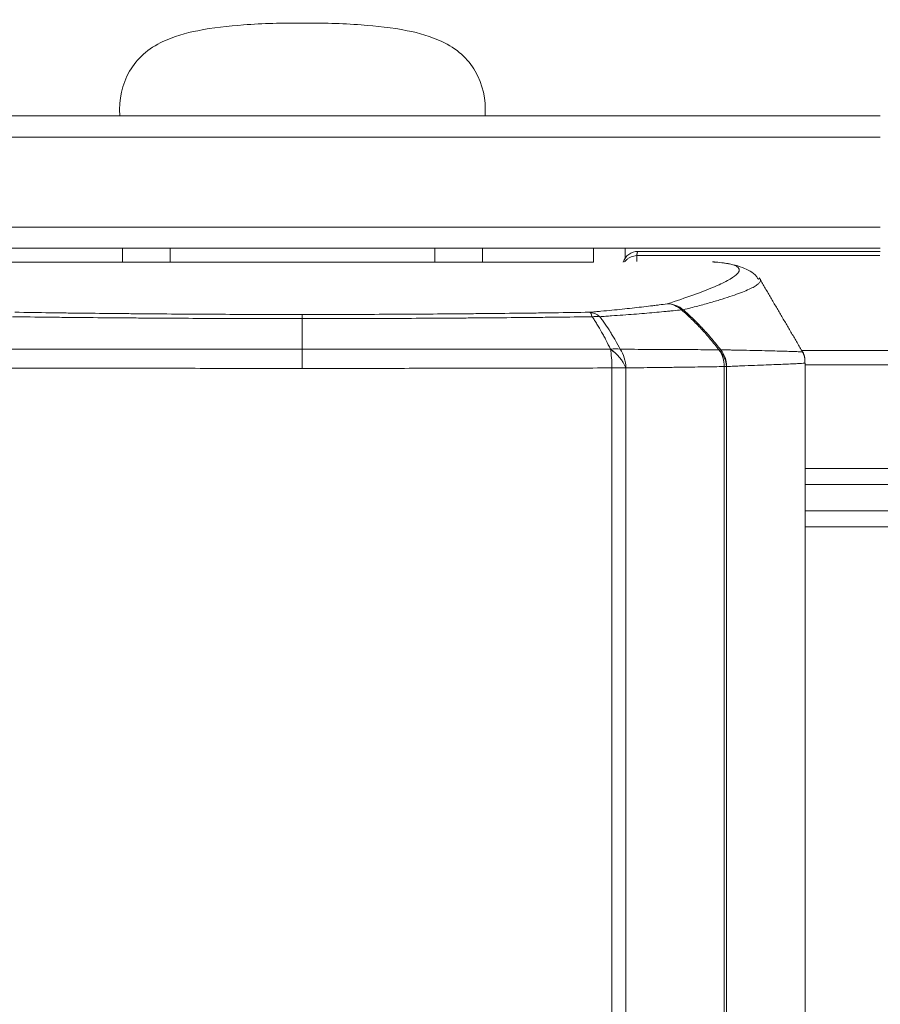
# Model space of a CAD drawing. Header units: millimetres. Extents: x 0 to 594, y 0 to 420.
# Tile 253 of 420: x 253 to 261, y 341 to 350. Entities that reach past the tile are written whole.
import ezdxf

# ---------------------------------------------------------------- set-up
doc = ezdxf.new("R2010")
doc.units = ezdxf.units.MM
doc.layers.add('1', color=7, linetype='Continuous', true_color=0xffffff)
doc.styles.add('Arial Unicode MS', font='txt')
doc.dimstyles.get("Standard").update_dxf_attribs({"dimtxt": 0.18, "dimasz": 0.18, "dimexe": 0.18, "dimexo": 0.0625, "dimgap": 0.09, "dimtad": 0, "dimtih": 1, "dimtoh": 1, "dimdec": 4, "dimzin": 0, "dimdsep": 46, "dimtxsty": 'Standard', "dimcen": 0.09, "dimadec": 0, "dimazin": 0, "dimtfac": 1, "dimtdec": 4, "dimtofl": 0, "dimtmove": 0, "dimatfit": 3, "dimfxl": 0, "dimtolj": 1, "dimtzin": 0, "dimarcsym": 0})

# ---------------------------------------------------------------- blocks, each defined once
blk = doc.blocks.new('_U0')
at = {"layer": '1', "color": 18, "lineweight": 13}
for p, q in [((147.6569, 304.1723), (147.6569, 390.192)), ((305.8469, 301.3923), (305.8469, 390.192)), ((147.6569, 388.192), (198.8518, 388.192)), ((305.8469, 388.192), (254.6521, 388.192))]:
    blk.add_line(p, q, dxfattribs=at)
at = {"layer": '1', "color": 18}
for points in [[(147.6569, 388.192), (151.1569, 389.1299), (151.1569, 387.2542)], [(305.8469, 388.192), (302.3469, 387.2542), (302.3469, 389.1299)]]:
    blk.add_solid(points, dxfattribs=at)
at = {"layer": '1', "color": 18, "linetype": 'Continuous', "lineweight": 13, "char_height": 3.5, "attachment_point": 7, "line_spacing_factor": 1.047437, "style": 'Arial Unicode MS'}
for s, insert in [('\\fArial Unicode MS|b0|i0;\\W1.0000;3.16', (200.5373, 385.5562)), ('\\fArial Unicode MS|b0|i0;\\W1.0000;LIFT POINT SPAN', (213.2036, 385.5562))]:
    blk.add_mtext(s, dxfattribs=dict(at, insert=insert))
blk = doc.blocks.new('_U8')
at = {"layer": '1', "color": 18, "lineweight": 13}
for p, q in [((305.8469, 341.6323), (287.0636, 341.6323)), ((289.0636, 341.6323), (289.0636, 254.0957)), ((305.8469, 301.3923), (287.0636, 301.3923)), ((289.0636, 254.0957), (284.0636, 254.0957))]:
    blk.add_line(p, q, dxfattribs=at)
at = {"layer": '1', "color": 18}
for points in [[(289.0636, 341.6323), (290.0014, 338.1323), (288.1258, 338.1323)], [(289.0636, 301.3923), (288.1258, 304.8923), (290.0014, 304.8923)]]:
    blk.add_solid(points, dxfattribs=at)
at = {"layer": '1', "color": 18, "linetype": 'Continuous', "lineweight": 13, "char_height": 3.5, "attachment_point": 7, "line_spacing_factor": 1.047437, "style": 'Arial Unicode MS'}
for s, insert in [('\\fArial Unicode MS|b0|i0;\\W1.0000;0.8', (259.842, 251.4599)), ('\\fArial Unicode MS|b0|i0;\\W1.0000;CTRS', (269.7891, 251.4599)), ('\\fArial Unicode MS|b0|i0;\\W1.0000;AFT LIFT POINTS', (259.842, 244.3979))]:
    blk.add_mtext(s, dxfattribs=dict(at, insert=insert))

msp = doc.modelspace()

# ---------------------------------------------------------------- linework, layer by layer
at = {"layer": '1', "color": 155, "linetype": 'Continuous', "lineweight": 13}
for p, q in [((255.4299, 349.3033), (250.5753, 349.3033)), ((255.4297, 349.3033), (256.0149, 349.3033)), ((261.1797, 349.3033), (256.0147, 349.3033)), ((261.1797, 349.1033), (250.5753, 349.1033)), ((261.1797, 348.2533), (250.5753, 348.2533)), ((261.1797, 348.0533), (250.5753, 348.0533)), ((254.0223, 347.9233), (254.0223, 348.0533)), ((254.4723, 348.0533), (254.4723, 347.9233)), ((256.9723, 347.9233), (256.9723, 348.0533)), ((257.4223, 348.0533), (257.4223, 347.9233)), ((258.4723, 347.9233), (258.4723, 348.0533)), ((258.7697, 347.9608), (258.7697, 348.0533)), ((252.9655, 347.9233), (254.0223, 347.9233)), ((254.0223, 347.9233), (254.4723, 347.9233)), ((254.4723, 347.9233), (256.9723, 347.9233)), ((256.9723, 347.9233), (257.4223, 347.9233)), ((257.4223, 347.9233), (258.4723, 347.9233)), ((259.6154, 347.9239), (259.6076, 347.924)), ((255.7207, 347.4282), (255.7207, 347.3893)), ((255.7207, 347.1006), (255.7207, 346.9192)), ((259.7062, 346.9363), (259.7279, 346.9363)), ((259.7062, 328.0635), (259.7062, 346.9363)), ((259.7279, 346.9363), (259.7279, 328.0635)), ((260.4707, 328.0635), (260.4707, 346.9694)), ((258.6453, 346.9233), (258.7756, 346.9233)), ((258.6453, 328.0636), (258.6453, 346.9233)), ((258.7756, 346.9233), (258.7756, 328.0636)), ((260.4709, 345.9733), (273.8408, 345.9733)), ((273.8415, 345.8233), (260.4708, 345.8233)), ((260.4708, 345.5733), (273.8415, 345.5733)), ((273.8408, 345.4233), (260.4709, 345.4233))]:
    msp.add_line(p, q, dxfattribs=at)
for centre, major_axis, ratio, start_param, end_param in [((258.8915, 347.8733), (-0.1054, -0.1067), 1, 3.92087, 5.151808), ((259.1675, 347.2796), (-0.0766, 0.238), 0.973209, 5.292419, 5.963616), ((259.1675, 347.2796), (-0.0345, 0.2476), 0.885709, 5.467443, 6.12696), ((258.4352, 347.2), (0.0216, -0.2491), 0.737024, 2.48851, 3.024333), ((258.4352, 347.2), (-0.0038, 0.25), 0.190389, 5.682249, 6.202554), ((258.4352, 347.2), (-0.2037, -0.1449), 0.744129, 3.803676, 4.122322), ((259.1675, 347.2796), (-0.1661, -0.1868), 0.292967, 3.344116, 3.503), ((258.5965, 346.9233), (-0.1586, 0.1933), 0.621723, 4.240681, 5.188541), ((258.5965, 346.9233), (-0.0007, 0.25), 0.194969, 4.711852, 5.494064), ((258.597, 346.9237), (-0.2249, -0.1092), 0.636743, 3.846811, 4.267275), ((258.597, 346.9237), (-0.1586, 0.1933), 0.621855, 4.240664, 5.188755), ((258.597, 346.9237), (-0.003, 0.25), 0.716459, 4.703734, 5.484495), ((259.4846, 346.9363), (0.2, -0.15), 0.929951, 0.678817, 1.403796), ((259.4846, 346.9363), (-0.0043, 0.25), 0.886352, 4.697138, 5.383607), ((259.485, 346.9368), (-0.1988, -0.1516), 0.240136, 3.333415, 3.524136), ((259.485, 346.9368), (-0.1999, 0.1501), 0.930045, 3.820737, 4.545797), ((259.485, 346.9368), (-0.0109, 0.2498), 0.972952, 4.670147, 5.353991)]:
    msp.add_ellipse(centre, major_axis=major_axis, ratio=ratio, start_param=start_param, end_param=end_param, dxfattribs=at)
for points, knots in [([(255.7223, 350.1783), (255.5363, 350.1827), (255.206, 350.1701), (254.7618, 350.1248), (254.4372, 350.0337), (254.2151, 349.8978), (254.0332, 349.6672), (253.9884, 349.4628), (253.9973, 349.3033)], [0, 0, 0, 0, 0.253268, 0.452471, 0.609377, 0.70957, 0.803612, 1, 1, 1, 1]), ([(257.4473, 349.3033), (257.4563, 349.4628), (257.4114, 349.6672), (257.2296, 349.8978), (257.0074, 350.0337), (256.6829, 350.1248), (256.2386, 350.1701), (255.9083, 350.1827), (255.7223, 350.1783)], [0, 0, 0, 0, 0.196388, 0.29043, 0.390623, 0.547529, 0.746732, 1, 1, 1, 1]), ([(258.765, 347.9254), (258.7698, 347.9318), (258.7753, 347.9379), (258.7878, 347.9492), (258.7948, 347.9545), (258.8098, 347.9639), (258.8178, 347.968), (258.8346, 347.9748), (258.8434, 347.9776), (258.8614, 347.9817), (258.8707, 347.9831), (258.88, 347.9837)], [0, 0, 0, 0, 0.19434, 0.19434, 0.395755, 0.395755, 0.59717, 0.59717, 0.798585, 0.798585, 1, 1, 1, 1]), ([(258.8915, 348.0233), (258.8915, 348.0233), (258.8915, 348.0233), (258.8915, 348.0233), (258.8914, 348.0233), (258.8913, 348.0233), (258.8911, 348.0233), (258.8906, 348.0231), (258.8902, 348.0229), (258.8895, 348.0222), (258.889, 348.0216), (258.8882, 348.0203), (258.888, 348.0199), (258.8875, 348.0188), (258.8872, 348.0182), (258.8865, 348.0163), (258.886, 348.0148), (258.8852, 348.0123), (258.885, 348.0114), (258.8845, 348.0095), (258.8843, 348.0085), (258.8836, 348.0054), (258.8826, 348.0009), (258.8817, 347.9956), (258.8811, 347.9913), (258.8807, 347.9891), (258.8804, 347.9864), (258.8802, 347.9851), (258.8801, 347.9844), (258.88, 347.9841), (258.88, 347.9839), (258.88, 347.9838), (258.88, 347.9837)], [0, 0, 0, 0, 0.003906, 0.003906, 0.007813, 0.015625, 0.03125, 0.0625, 0.125, 0.125, 0.25, 0.25, 0.3125, 0.3125, 0.375, 0.375, 0.5, 0.5, 0.5625, 0.5625, 0.625, 0.625, 0.75, 0.875, 0.875, 0.9375, 0.96875, 0.984375, 0.992188, 0.996094, 0.996094, 1, 1, 1, 1]), ([(259.1675, 347.5289), (259.2568, 347.5577), (259.3374, 347.5851), (259.4813, 347.6368), (259.5446, 347.6612), (259.6537, 347.7071), (259.6993, 347.7284), (259.7726, 347.768), (259.8004, 347.7862), (259.8237, 347.8069), (259.8278, 347.811), (259.8348, 347.8189), (259.8378, 347.8227), (259.845, 347.834), (259.85, 347.8481), (259.8439, 347.8669), (259.8243, 347.8833), (259.7912, 347.8972), (259.7444, 347.9087), (259.6841, 347.9177), (259.6346, 347.9222), (259.6076, 347.924)], [0, 0, 0, 0, 0.125, 0.125, 0.25, 0.25, 0.375, 0.375, 0.5, 0.5, 0.53125, 0.53125, 0.5625, 0.5625, 0.625, 0.6875, 0.75, 0.8125, 0.875, 0.9375, 1, 1, 1, 1]), ([(260.0289, 347.7592), (260.0238, 347.7681), (259.9985, 347.8089), (259.9412, 347.8406), (259.8685, 347.8786), (259.7649, 347.9043), (259.6775, 347.9198), (259.6129, 347.9226), (259.6083, 347.9228)], [0, 0, 0, 0, 0.032171, 0.159142, 0.320123, 0.558421, 0.968827, 1, 1, 1, 1]), ([(260.0471, 347.7574), (260.0482, 347.7542), (260.0491, 347.7451), (260.0442, 347.7351), (260.0332, 347.7218), (260.0254, 347.7148), (260.005, 347.7001), (259.9799, 347.6848), (259.9281, 347.6598), (259.8843, 347.6419), (259.8357, 347.6234), (259.8091, 347.6139), (259.7511, 347.5941), (259.7198, 347.584), (259.6524, 347.5631), (259.6164, 347.5524), (259.5397, 347.5304), (259.4989, 347.5192), (259.4127, 347.4962), (259.3672, 347.4844), (259.3192, 347.4724)], [0, 0, 0, 0, 0.055624, 0.150061, 0.150061, 0.244499, 0.244499, 0.338937, 0.433374, 0.527812, 0.527812, 0.62225, 0.62225, 0.716687, 0.716687, 0.811125, 0.811125, 0.905562, 0.905562, 1, 1, 1, 1]), ([(260.0404, 347.7677), (260.0416, 347.7665), (260.0444, 347.7632), (260.0463, 347.7597), (260.0471, 347.7574)], [0, 0, 0, 0, 0.36623, 1, 1, 1, 1]), ([(258.4352, 347.4492), (258.4533, 347.4508), (258.4711, 347.4523), (258.5066, 347.4555), (258.5241, 347.4571), (258.5763, 347.4619), (258.6444, 347.4683), (258.7098, 347.4749), (258.7737, 347.4815), (258.8051, 347.4848), (258.8969, 347.4948), (258.9552, 347.5016), (259.0243, 347.5101), (259.038, 347.5118), (259.0649, 347.5152), (259.0782, 347.5169), (259.1175, 347.522), (259.1429, 347.5255), (259.1675, 347.5289)], [0, 0, 0, 0, 0.0625, 0.0625, 0.125, 0.125, 0.25, 0.375, 0.375, 0.5, 0.5, 0.75, 0.75, 0.8125, 0.8125, 0.875, 0.875, 1, 1, 1, 1]), ([(255.7207, 347.3893), (255.6059, 347.3893), (255.4912, 347.3894), (255.319, 347.3896), (255.2617, 347.3897), (255.1469, 347.39), (255.0896, 347.3902), (254.803, 347.3911), (254.5741, 347.3922), (254.2884, 347.394), (254.2313, 347.3944), (254.1172, 347.3952), (253.9461, 347.3965), (253.7754, 347.398), (253.605, 347.3996), (253.5482, 347.4002), (253.4348, 347.4013), (253.3781, 347.4019), (253.2082, 347.4038), (253.0952, 347.4051), (252.9825, 347.4066)], [0, 0, 0, 0, 0.125, 0.125, 0.1875, 0.1875, 0.25, 0.25, 0.5, 0.5, 0.5625, 0.5625, 0.625, 0.75, 0.75, 0.8125, 0.8125, 0.875, 0.875, 1, 1, 1, 1]), ([(253.0062, 347.4492), (253.1179, 347.4475), (253.2299, 347.4459), (253.3982, 347.4436), (253.4544, 347.4428), (253.5668, 347.4414), (253.6231, 347.4408), (253.792, 347.4388), (253.9048, 347.4376), (254.0742, 347.436), (254.1308, 347.4354), (254.2439, 347.4344), (254.3005, 347.434), (254.5838, 347.4318), (254.8107, 347.4305), (255.0949, 347.4293), (255.1518, 347.4292), (255.2655, 347.4288), (255.3224, 347.4287), (255.4931, 347.4284), (255.6069, 347.4282), (255.7207, 347.4282)], [0, 0, 0, 0, 0.125, 0.125, 0.1875, 0.1875, 0.25, 0.25, 0.375, 0.375, 0.4375, 0.4375, 0.5, 0.5, 0.75, 0.75, 0.8125, 0.8125, 0.875, 0.875, 1, 1, 1, 1]), ([(255.7207, 347.4282), (255.8345, 347.4282), (255.9484, 347.4284), (256.119, 347.4287), (256.1759, 347.4288), (256.2897, 347.4292), (256.3465, 347.4293), (256.6307, 347.4305), (256.8577, 347.4318), (257.1409, 347.434), (257.1975, 347.4344), (257.3107, 347.4354), (257.3672, 347.436), (257.5366, 347.4376), (257.6494, 347.4388), (257.8183, 347.4408), (257.8746, 347.4414), (257.987, 347.4428), (258.0432, 347.4436), (258.2115, 347.4459), (258.3235, 347.4475), (258.4352, 347.4492)], [0, 0, 0, 0, 0.125, 0.125, 0.1875, 0.1875, 0.25, 0.25, 0.5, 0.5, 0.5625, 0.5625, 0.625, 0.625, 0.75, 0.75, 0.8125, 0.8125, 0.875, 0.875, 1, 1, 1, 1]), ([(258.459, 347.4066), (258.3462, 347.4051), (258.2332, 347.4038), (258.0633, 347.4019), (258.0067, 347.4013), (257.8932, 347.4002), (257.8364, 347.3996), (257.666, 347.398), (257.4953, 347.3965), (257.3243, 347.3952), (257.2101, 347.3944), (257.153, 347.394), (256.8673, 347.3922), (256.6384, 347.3911), (256.3518, 347.3902), (256.2945, 347.39), (256.1798, 347.3897), (256.1224, 347.3896), (255.9503, 347.3894), (255.8355, 347.3893), (255.7207, 347.3893)], [0, 0, 0, 0, 0.125, 0.125, 0.1875, 0.1875, 0.25, 0.25, 0.375, 0.4375, 0.4375, 0.5, 0.5, 0.75, 0.75, 0.8125, 0.8125, 0.875, 0.875, 1, 1, 1, 1]), ([(258.6311, 347.1), (258.6178, 347.1285), (258.6042, 347.1563), (258.5834, 347.197), (258.573, 347.217), (258.5623, 347.2366), (258.5552, 347.2496), (258.5516, 347.2561), (258.5336, 347.288), (258.519, 347.3128), (258.4967, 347.3489), (258.4893, 347.3607), (258.4742, 347.3839), (258.4666, 347.3953), (258.459, 347.4066)], [0, 0, 0, 0, 0.25, 0.25, 0.375, 0.4375, 0.4375, 0.5, 0.5, 0.75, 0.75, 0.875, 0.875, 1, 1, 1, 1]), ([(259.3035, 347.4715), (259.2773, 347.4687), (259.2504, 347.466), (259.2087, 347.4618), (259.1946, 347.4604), (259.166, 347.4577), (259.1516, 347.4563), (259.0782, 347.4494), (259.0166, 347.444), (258.9195, 347.436), (258.8864, 347.4333), (258.8188, 347.428), (258.7499, 347.4228), (258.6781, 347.4176), (258.6232, 347.4138), (258.6047, 347.4125), (258.5674, 347.41), (258.5486, 347.4087), (258.5296, 347.4075)], [0, 0, 0, 0, 0.125, 0.125, 0.1875, 0.1875, 0.25, 0.25, 0.5, 0.5, 0.625, 0.625, 0.75, 0.875, 0.875, 0.9375, 0.9375, 1, 1, 1, 1]), ([(258.5296, 347.4075), (258.5383, 347.3962), (258.547, 347.3847), (258.5641, 347.3614), (258.5726, 347.3495), (258.5978, 347.3133), (258.6142, 347.2884), (258.6344, 347.2563), (258.6385, 347.2498), (258.6465, 347.2368), (258.6584, 347.2171), (258.6701, 347.197), (258.6933, 347.1562), (258.7085, 347.1283), (258.7232, 347.0997)], [0, 0, 0, 0, 0.125, 0.125, 0.25, 0.25, 0.5, 0.5, 0.5625, 0.5625, 0.625, 0.75, 0.75, 1, 1, 1, 1]), ([(259.6558, 347.0953), (259.6294, 347.1296), (259.6022, 347.1632), (259.5603, 347.2125), (259.5462, 347.2288), (259.5175, 347.2609), (259.503, 347.2768), (259.4589, 347.324), (259.4288, 347.3546), (259.3826, 347.3994), (259.367, 347.4141), (259.3355, 347.4431), (259.3196, 347.4574), (259.3035, 347.4715)], [0, 0, 0, 0, 0.25, 0.25, 0.375, 0.375, 0.5, 0.5, 0.75, 0.75, 0.875, 0.875, 1, 1, 1, 1]), ([(259.3192, 347.4724), (259.3354, 347.4582), (259.3514, 347.4438), (259.383, 347.4147), (259.3986, 347.3999), (259.445, 347.355), (259.4753, 347.3242), (259.5196, 347.2769), (259.5342, 347.261), (259.563, 347.2287), (259.5772, 347.2124), (259.6193, 347.1629), (259.6466, 347.1292), (259.6732, 347.0947)], [0, 0, 0, 0, 0.125, 0.125, 0.25, 0.25, 0.5, 0.5, 0.625, 0.625, 0.75, 0.75, 1, 1, 1, 1]), ([(252.8108, 347.0995), (252.9306, 347.0996), (253.0506, 347.0997), (253.231, 347.0998), (253.2912, 347.0998), (253.4117, 347.0999), (253.4721, 347.0999), (253.6531, 347.1), (253.774, 347.1001), (253.9557, 347.1002), (254.0466, 347.1002), (254.1376, 347.1003), (254.1983, 347.1003), (254.2286, 347.1003), (254.5019, 347.1004), (254.7452, 347.1004), (255.0499, 347.1005), (255.1108, 347.1005), (255.2328, 347.1005), (255.2937, 347.1005), (255.4767, 347.1006), (255.5987, 347.1006), (255.7207, 347.1006)], [0, 0, 0, 0, 0.125, 0.125, 0.1875, 0.1875, 0.25, 0.25, 0.375, 0.375, 0.4375, 0.46875, 0.46875, 0.5, 0.5, 0.75, 0.75, 0.8125, 0.8125, 0.875, 0.875, 1, 1, 1, 1]), ([(255.7207, 347.1006), (255.8427, 347.1006), (255.9647, 347.1006), (256.1477, 347.1005), (256.2087, 347.1005), (256.3306, 347.1005), (256.3916, 347.1005), (256.6962, 347.1004), (256.9395, 347.1004), (257.2128, 347.1003), (257.2432, 347.1003), (257.3039, 347.1003), (257.3948, 347.1002), (257.4857, 347.1002), (257.6674, 347.1001), (257.7883, 347.1), (257.9694, 347.0999), (258.0297, 347.0999), (258.1502, 347.0998), (258.2104, 347.0998), (258.3908, 347.0997), (258.5109, 347.0996), (258.6306, 347.0995)], [0, 0, 0, 0, 0.125, 0.125, 0.1875, 0.1875, 0.25, 0.25, 0.5, 0.5, 0.53125, 0.53125, 0.5625, 0.625, 0.625, 0.75, 0.75, 0.8125, 0.8125, 0.875, 0.875, 1, 1, 1, 1]), ([(258.7232, 347.0997), (258.7696, 347.0995), (258.8604, 347.0991), (258.9912, 347.0986), (259.0747, 347.0982), (259.1361, 347.0979), (259.1664, 347.0977), (259.1962, 347.0976), (259.216, 347.0975), (259.2258, 347.0974), (259.2746, 347.0972), (259.3506, 347.0967), (259.4226, 347.0963), (259.4926, 347.0959), (259.5266, 347.0956), (259.5925, 347.0952), (259.6245, 347.095), (259.6554, 347.0948)], [0, 0, 0, 0, 0.125, 0.25, 0.375, 0.375, 0.4375, 0.46875, 0.46875, 0.5, 0.5, 0.625, 0.75, 0.75, 0.875, 0.875, 1, 1, 1, 1]), ([(259.6732, 347.0947), (259.6987, 347.0943), (259.7359, 347.0935), (259.7717, 347.0928), (259.7952, 347.0924), (259.8069, 347.0921), (259.8641, 347.0909), (259.9073, 347.09), (259.9887, 347.0882), (260.0268, 347.0874), (260.098, 347.0857), (260.1311, 347.085), (260.1924, 347.0834), (260.2205, 347.0827), (260.2719, 347.0813), (260.2951, 347.0806), (260.3367, 347.0793), (260.355, 347.0788), (260.3868, 347.0776), (260.4003, 347.0771), (260.4222, 347.0761), (260.4308, 347.0756), (260.4429, 347.0747), (260.4465, 347.0743), (260.448, 347.0739), (260.4481, 347.0738), (260.4481, 347.0737)], [0, 0, 0, 0, 0.048966, 0.073448, 0.073448, 0.097931, 0.097931, 0.195862, 0.195862, 0.293794, 0.293794, 0.391725, 0.391725, 0.489656, 0.489656, 0.587587, 0.587587, 0.685518, 0.685518, 0.78345, 0.78345, 0.881381, 0.881381, 0.979312, 0.979312, 1, 1, 1, 1]), ([(260.4411, 347.0868), (262.4004, 347.0868), (264.3678, 347.0868), (268.8367, 347.0868), (271.3404, 347.0869), (273.8415, 347.0869)], [0, 0, 0, 0, 0.441116, 0.441116, 1, 1, 1, 1]), ([(259.7062, 346.9363), (259.6755, 346.9358), (259.6437, 346.9353), (259.5781, 346.9343), (259.5443, 346.9337), (259.4746, 346.9327), (259.4028, 346.9317), (259.327, 346.9306), (259.2783, 346.93), (259.2685, 346.9298), (259.2488, 346.9296), (259.2191, 346.9292), (259.1888, 346.9288), (259.1276, 346.928), (259.0441, 346.9269), (258.9569, 346.9258), (258.8902, 346.925), (258.8565, 346.9246), (258.8222, 346.9242), (258.7993, 346.924), (258.7877, 346.9238), (258.7762, 346.9237)], [0, 0, 0, 0, 0.125, 0.125, 0.25, 0.25, 0.375, 0.5, 0.5, 0.53125, 0.53125, 0.5625, 0.625, 0.625, 0.75, 0.875, 0.875, 0.9375, 0.96875, 0.96875, 1, 1, 1, 1]), ([(260.4707, 346.9698), (260.4707, 346.9697), (260.4707, 346.9697), (260.4697, 346.9691), (260.4666, 346.9686), (260.4553, 346.9675), (260.4473, 346.9669), (260.4265, 346.9656), (260.4136, 346.9648), (260.3832, 346.9633), (260.3655, 346.9625), (260.3255, 346.9608), (260.3032, 346.9598), (260.2536, 346.9578), (260.2265, 346.9568), (260.1674, 346.9545), (260.1036, 346.952), (260.0303, 346.9491), (259.9522, 346.946), (259.9107, 346.9444), (259.8559, 346.9421), (259.8448, 346.9417), (259.8223, 346.9408), (259.7881, 346.9393), (259.7525, 346.9378), (259.7282, 346.9368)], [0, 0, 0, 0, 0.015966, 0.015966, 0.114369, 0.114369, 0.212773, 0.212773, 0.311176, 0.311176, 0.40958, 0.40958, 0.507983, 0.507983, 0.606386, 0.606386, 0.70479, 0.803193, 0.803193, 0.901597, 0.901597, 0.926197, 0.926197, 0.950798, 1, 1, 1, 1]), ([(273.8413, 346.9515), (272.5894, 346.9515), (271.3376, 346.9515), (268.8357, 346.9515), (267.5856, 346.9515), (265.0885, 346.9515), (263.8415, 346.9515), (261.8863, 346.9515), (261.1765, 346.9515), (260.4677, 346.9515)], [0, 0, 0, 0, 0.280048, 0.280048, 0.560097, 0.560097, 0.840145, 0.840145, 1, 1, 1, 1]), ([(255.7207, 346.9192), (255.598, 346.9192), (255.4754, 346.9192), (255.2915, 346.9193), (255.2302, 346.9193), (255.1076, 346.9194), (255.0463, 346.9194), (254.7401, 346.9197), (254.4955, 346.9199), (254.2209, 346.9203), (254.1904, 346.9204), (254.1294, 346.9205), (254.0379, 346.9206), (253.9466, 346.9207), (253.764, 346.9211), (253.6425, 346.9213), (253.4605, 346.9217), (253.3999, 346.9218), (253.2788, 346.9221), (253.2183, 346.9222), (253.0371, 346.9227), (252.9165, 346.923), (252.7962, 346.9233)], [0, 0, 0, 0, 0.125, 0.125, 0.1875, 0.1875, 0.25, 0.25, 0.5, 0.5, 0.53125, 0.53125, 0.5625, 0.625, 0.625, 0.75, 0.75, 0.8125, 0.8125, 0.875, 0.875, 1, 1, 1, 1]), ([(258.6453, 346.9233), (258.525, 346.923), (258.4044, 346.9227), (258.2231, 346.9222), (258.1626, 346.9221), (258.0415, 346.9218), (257.9809, 346.9217), (257.7989, 346.9213), (257.6774, 346.9211), (257.4949, 346.9207), (257.4035, 346.9206), (257.3121, 346.9205), (257.2511, 346.9204), (257.2206, 346.9203), (256.9459, 346.9199), (256.7013, 346.9197), (256.3951, 346.9194), (256.3338, 346.9194), (256.2112, 346.9193), (256.1499, 346.9193), (255.966, 346.9192), (255.8434, 346.9192), (255.7207, 346.9192)], [0, 0, 0, 0, 0.125, 0.125, 0.1875, 0.1875, 0.25, 0.25, 0.375, 0.375, 0.4375, 0.46875, 0.46875, 0.5, 0.5, 0.75, 0.75, 0.8125, 0.8125, 0.875, 0.875, 1, 1, 1, 1])]:
    msp.add_open_spline(points, degree=3, knots=knots, dxfattribs=at)
for points, degree in [([(258.88, 347.9837), (258.8798, 347.9659), (258.8796, 347.9476), (258.8794, 347.9289)], 3), ([(261.1766, 347.9836), (260.4098, 347.9836), (259.6442, 347.9837), (258.88, 347.9837)], 3), ([(258.8915, 348.0233), (259.6525, 348.0233), (260.4146, 348.0233), (261.1777, 348.0233)], 3), ([(259.6076, 347.924), (259.6037, 347.9241), (259.5997, 347.9242), (259.5958, 347.9242)], 3), ([(260.4534, 347.0619), (260.0347, 347.7755)], 1), ([(258.6311, 347.1), (258.631, 347.0998), (258.6308, 347.0997), (258.6306, 347.0995)], 3), ([(259.6554, 347.0948), (259.6556, 347.0949), (259.6557, 347.0951), (259.6558, 347.0953)], 3), ([(260.4665, 346.9705), (260.4736, 347.0317), (260.4407, 347.0826)], 2), ([(259.7279, 346.9363), (259.728, 346.9365), (259.7281, 346.9366), (259.7282, 346.9368)], 3), ([(258.7762, 346.9237), (258.776, 346.9236), (258.7758, 346.9234), (258.7756, 346.9233)], 3)]:
    msp.add_open_spline(points, degree=degree, dxfattribs=at)
msp.add_rational_spline([(255.7207, 347.3893), (255.7207, 347.2622), (255.7207, 347.1006)], [0.501321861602, 0.498912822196, 0.500894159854], degree=2, dxfattribs=at)

# ---------------------------------------------------------------- dimensions: what is measured, and where the dimension line sits
at = {"layer": '1', "color": 18, "linetype": 'Continuous', "lineweight": 13}
dim = msp.add_linear_dim(base=(305.8469, 388.192), p1=(147.6569, 304.1723), p2=(305.8469, 301.3923), text=' <> \\fArial Unicode MS|b0|i0;\\C18;{\\H1.00x;\\fArial Unicode MS|b0|i0;LIFT POINT SPAN\\fArial Unicode MS|b0|i0;}\\C18;', dimstyle='Standard', override={"dimtxt": 3.5, "dimasz": 3.5, "dimexe": 2, "dimexo": 0, "dimgap": 1.5, "dimtih": 1, "dimtoh": 1, "dimdec": 2, "dimlfac": 0.02, "dimdsep": 46, "dimlunit": 2, "dimtxsty": 'Arial Unicode MS', "dimsah": 1, "dimse1": 0, "dimse2": 0, "dimsd1": 0, "dimsd2": 0, "dimclrd": 18, "dimclre": 18, "dimclrt": 18, "dimtol": 0, "dimtm": -0.1, "dimtfac": 1, "dimtdec": 2, "dimtofl": 1, "dimtmove": 0, "dimlwd": 13, "dimlwe": 13}, dxfattribs=at)
dim.commit()
dim.dimension.update_dxf_attribs({"geometry": '_U0', "text_midpoint": (226.7519, 388.192), "dimtype": 160})
dim = msp.add_linear_dim(base=(289.0636, 301.3923), p1=(305.8469, 341.6323), p2=(305.8469, 301.3923), angle=90, text=' <> \\fArial Unicode MS|b0|i0;\\C18;{\\H1.00x;\\fArial Unicode MS|b0|i0;CTRS\\fArial Unicode MS|b0|i0;}\\C18;\\P\\fArial Unicode MS|b0|i0;\\C18;{\\H1.00x;\\fArial Unicode MS|b0|i0;AFT LIFT POINTS\\fArial Unicode MS|b0|i0;}\\C18;', dimstyle='Standard', override={"dimtxt": 3.5, "dimasz": 3.5, "dimexe": 2, "dimexo": 0, "dimgap": 1.5, "dimtih": 1, "dimtoh": 1, "dimdec": 1, "dimlfac": 0.02, "dimdsep": 46, "dimlunit": 2, "dimtxsty": 'Arial Unicode MS', "dimsah": 1, "dimse1": 0, "dimse2": 0, "dimsd1": 0, "dimsd2": 0, "dimclrd": 18, "dimclre": 18, "dimclrt": 18, "dimtol": 0, "dimtm": -0.1, "dimtfac": 1, "dimtdec": 2, "dimtofl": 1, "dimtmove": 1, "dimlwd": 13, "dimlwe": 13}, dxfattribs=at)
dim.commit()
dim.dimension.update_dxf_attribs({"geometry": '_U8', "text_midpoint": (279.4955, 250.5874), "dimtype": 160})

doc.saveas('drawing.dxf')
